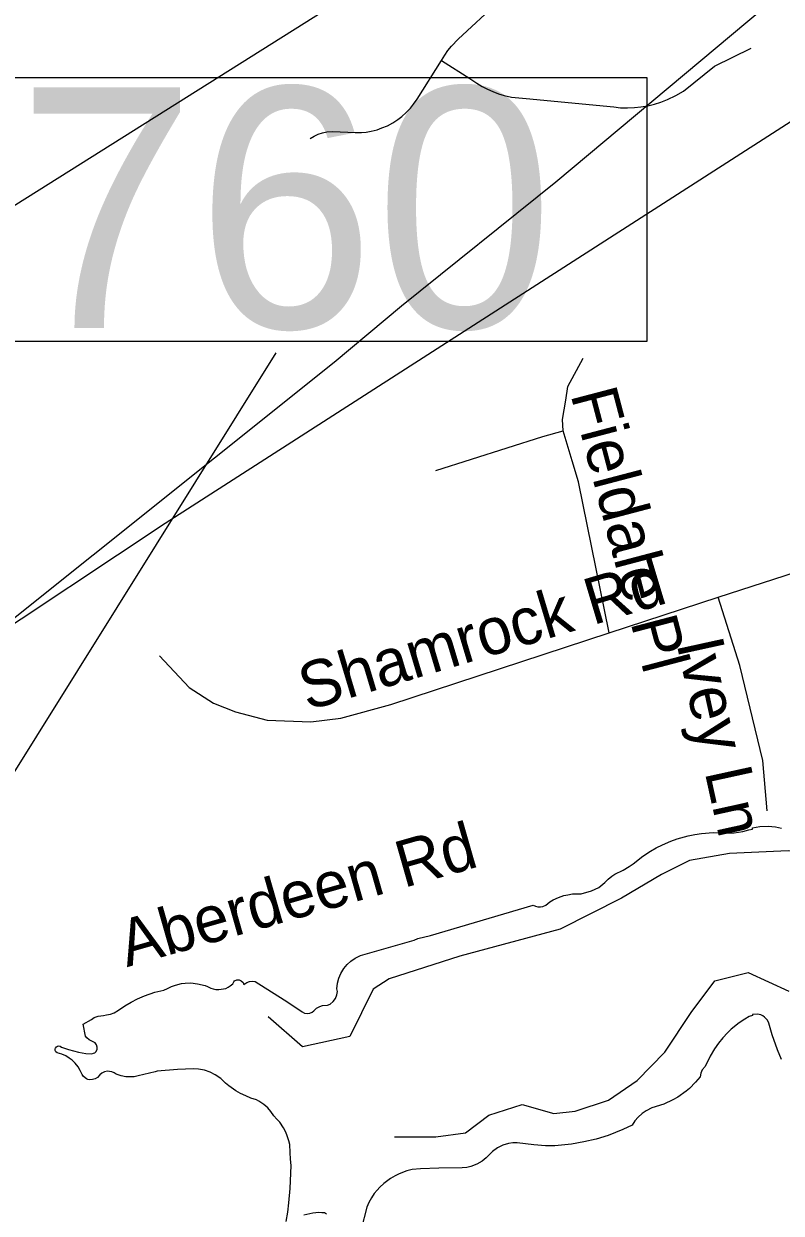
# Model space of a CAD drawing. Extents: x 1662474 to 1856135, y 779280 to 917889.
# Drawn here: x 1698515 to 1700058, y 824148 to 826572 of the extents above; entities that cross this region are included whole.
import ezdxf

# ---------------------------------------------------------------- set-up
doc = ezdxf.new("R2010")
doc.units = 0
for name, color, linetype in [('Exist Hydrographic Buffer Line', 7, 'Continuous'), ('Exist Hydrographic Lake Shore', 7, 'Continuous'), ('Exist Road Non-System Type 51', 7, 'Continuous'), ('Exist Road Non-System Type 51 Label', 7, 'Continuous'), ('Exist Road Primary US Structure Standard Bridge Number Label', 7, 'Continuous'), ('Exist Utilities Electrical Transmission Line', 7, 'Continuous')]:
    doc.layers.add(name, color=color, linetype=linetype)

msp = doc.modelspace()

# ---------------------------------------------------------------- linework, layer by layer
at = {"layer": 'Exist Hydrographic Buffer Line'}
for points in [[(1700783.7, 824771.6), (1700750.3, 824775.7), (1700675.5, 824870.9), (1700638.3, 824939.9), (1700606.1, 824975.6), (1700586.9, 824977.7), (1700502.2, 824949.5), (1700365.9, 824887.1), (1700240.6, 824881.1), (1700072.5, 824886.5), (1699953, 824881.3), (1699871.2, 824866.9), (1699814.3, 824838.5), (1699733, 824789.8), (1699607.7, 824727.1), (1699403.5, 824672), (1699259.5, 824625.7), (1699227.4, 824604.3), (1699179.4, 824508.4), (1699083.1, 824487), (1699013.4, 824548)], [(1699270.2, 824303.9), (1699354.8, 824303.9), (1699415.5, 824311.9), (1699462.6, 824347.7), (1699530.4, 824369.3), (1699594.8, 824351.5), (1699638.7, 824356), (1699706.2, 824378.5), (1699765.2, 824418.4), (1699821.4, 824476.3), (1699874.6, 824557.1), (1699923.2, 824621.8), (1699990.9, 824638.7), (1700073.6, 824600.8)]]:
    msp.add_lwpolyline(points, dxfattribs=at)
at = {"layer": 'Exist Hydrographic Lake Shore'}
for points in [[(1699153.2, 824605.2), (1699154.6, 824616.8), (1699157.2, 824627.1), (1699161.1, 824636.8), (1699167.2, 824646.8), (1699174, 824654.9), (1699181.9, 824661.9), (1699190.5, 824667.8), (1699201, 824673), (1699310.5, 824704.5), (1699317.9, 824707.9), (1699344.1, 824714.2), (1699553.2, 824775.9), (1699557.8, 824773.8), (1699562.8, 824772.4), (1699567.8, 824772.2), (1699572.8, 824773.2), (1699578.8, 824775.9), (1699587.1, 824782.7), (1699594, 824786.6), (1699604.5, 824791.6), (1699615.8, 824795.3), (1699623.4, 824797.1), (1699633.1, 824798.7), (1699640.6, 824799.2), (1699650.6, 824799.2), (1699671.9, 824804.8), (1699686.6, 824811.8), (1699699.2, 824821.8), (1699705.5, 824828.6), (1699713.4, 824834.9), (1699719.6, 824838.9), (1699736.2, 824847.2), (1699748.5, 824854.9), (1699756.4, 824860.1), (1699776.1, 824875.4), (1699791.9, 824885.6), (1699803.9, 824892.7), (1699816.2, 824898.9), (1699833.4, 824906.3), (1699846.5, 824910.8), (1699868.8, 824917.1), (1699882.4, 824919.9), (1699896, 824922.1), (1699919.4, 824924.2), (1699931, 824923.1), (1699942.8, 824922.6), (1699962.2, 824923.4), (1699980, 824926.2), (1699992.6, 824929.1), (1700000, 824930.4), (1700000, 824933.6), (1700015, 824936.2), (1700031.8, 824937), (1700046.5, 824935.7), (1700058.8, 824933.1)], [(1698660.6, 824421.8), (1698655.1, 824420.2), (1698649.4, 824420), (1698646, 824420.8), (1698642.8, 824422.1), (1698637, 824426.6), (1698634.1, 824430.5), (1698630.2, 824439.1), (1698626, 824446.5), (1698620, 824453.8), (1698613.9, 824459.6), (1698608.1, 824464.1), (1698600.8, 824468.5), (1698593.1, 824471.9), (1698583.5, 824474.8), (1698580.9, 824476.7), (1698579.5, 824479.6), (1698579.5, 824482.7), (1698580.1, 824484.6), (1698581.9, 824487.2), (1698583.8, 824488.2), (1698586.6, 824488.8), (1698589.5, 824488.2), (1698592.1, 824486.6), (1698606.2, 824481.4), (1698626.5, 824476.1), (1698641.5, 824473.8), (1698653.9, 824473), (1698657.5, 824474.1), (1698659.9, 824475.1), (1698662.8, 824477.7), (1698665.1, 824482.4), (1698665.1, 824486.1), (1698663.8, 824491.1), (1698660.6, 824495.1), (1698648.6, 824501.6), (1698644.1, 824505.2), (1698640.8, 824508.9), (1698636.2, 824533.5), (1698653, 824543.1), (1698658.8, 824546.8), (1698666.6, 824549.9), (1698677.5, 824550.9), (1698684, 824552), (1698691.9, 824553.8), (1698699.5, 824556.7), (1698708.6, 824561.7), (1698721.2, 824570.4), (1698733.9, 824578.2), (1698747.2, 824585.1), (1698761.1, 824591.1), (1698782.4, 824598.2), (1698800.8, 824602.4), (1698807.9, 824606.3), (1698816, 824609.8), (1698824.6, 824612.9), (1698836.8, 824616.1), (1698844.1, 824616.8), (1698855.6, 824617.4), (1698869.2, 824615.5), (1698884.8, 824611.8), (1698889.8, 824610), (1698896.1, 824606.9), (1698900.8, 824605), (1698906.6, 824603.9), (1698912.9, 824603.7), (1698922.4, 824605), (1698927, 824606.3), (1698931.5, 824608.7), (1698935.8, 824611.1), (1698941.2, 824615.8), (1698943.2, 824619.7), (1698944.9, 824621.3), (1698949.4, 824623.4), (1698954.1, 824623.6), (1698958.5, 824621.8), (1698962, 824618.4), (1698963.5, 824613.9), (1698969.5, 824617.9), (1698975.1, 824620), (1698981.1, 824620.8), (1698986.9, 824620.2), (1699020.2, 824599.5), (1699050.9, 824579.6), (1699082.4, 824558.3), (1699087.1, 824555.9), (1699092.6, 824555.1), (1699097.9, 824555.7), (1699102.9, 824557.8), (1699106.2, 824560.4), (1699111.9, 824565.9), (1699118.4, 824569.6), (1699123.9, 824571.1), (1699134.1, 824572.2), (1699139.6, 824573.8), (1699145.9, 824579.6), (1699150.1, 824585.9), (1699153.2, 824593.4), (1699154.1, 824600), (1699153.2, 824605.2)], [(1700059, 824461.4), (1700051.1, 824481.1), (1700040.1, 824511.6), (1700032.8, 824535.4), (1700030.1, 824541.5), (1700024.6, 824547.8), (1700020.8, 824550.4), (1700016.5, 824552.5), (1700013.1, 824553.3), (1700009.4, 824553.8), (1700000, 824553.1), (1700000, 824550.7), (1699993.1, 824548.8), (1699984.2, 824543.6), (1699972.8, 824535.8), (1699956.4, 824522.9), (1699948.8, 824515.5), (1699939.4, 824505.2), (1699930.8, 824494.5), (1699922.5, 824483.2), (1699913.9, 824468.2), (1699903.1, 824447.2), (1699897.1, 824440.2), (1699894.5, 824433.4), (1699893.4, 824426), (1699884, 824414.8), (1699871.4, 824402.4), (1699864.5, 824396.6), (1699847.8, 824384.8), (1699837.5, 824378.8), (1699818.9, 824370.4), (1699795, 824362.8), (1699783.2, 824356.8), (1699774.8, 824350.9), (1699766.9, 824343.9), (1699760.1, 824336), (1699754.4, 824327.6), (1699735.6, 824318.4), (1699705.8, 824306.6), (1699681.1, 824299), (1699656.1, 824293.2), (1699630.8, 824289), (1699597.1, 824285.6), (1699578, 824285.6), (1699554.4, 824287.4), (1699520.2, 824291.4), (1699511.8, 824291.4), (1699503.1, 824290.1), (1699491.4, 824286.6), (1699480.2, 824281.4), (1699470.1, 824274.1), (1699457.2, 824260.9), (1699448.9, 824254.1), (1699438.4, 824247.8), (1699425.8, 824243.1), (1699417.9, 824241.2), (1699408.4, 824240.2), (1699360.6, 824239.7), (1699323.4, 824238.6), (1699306.2, 824237.1), (1699295.5, 824234.1), (1699279.8, 824228.1), (1699271.9, 824224.4), (1699262.5, 824218.9), (1699248.5, 824208.7), (1699240.6, 824201.1), (1699234.9, 824194.8), (1699229.4, 824187.9), (1699223.6, 824179.1), (1699218.4, 824169.6), (1699214.1, 824160.4), (1699191.1, 824070.9)], [(1699049.9, 824131.2), (1699053.2, 824150.2), (1699055.6, 824169.3), (1699058.2, 824198.2), (1699060.1, 824245.4), (1699058.5, 824258.1), (1699058.2, 824271.9), (1699057, 824287.7), (1699055.1, 824295.8), (1699052.2, 824305.6), (1699049.1, 824313.4), (1699044.4, 824322.3), (1699036.8, 824333.6), (1699031, 824339.9), (1699024.6, 824346.2), (1699018.6, 824355.4), (1699012.4, 824362.5), (1699004.2, 824369.9), (1698994, 824376.4), (1698989.2, 824379), (1698978, 824382.7), (1698967.5, 824386.9), (1698957, 824391.9), (1698947.2, 824397.7), (1698933.1, 824407.6), (1698926.5, 824413.1), (1698916.5, 824422.6), (1698905.5, 824430.2), (1698894.8, 824435.8), (1698883.2, 824439.4), (1698871.4, 824441.8), (1698860.9, 824442.3), (1698828.6, 824441), (1698786.9, 824437.8), (1698783.2, 824436.2), (1698748.2, 824427.9), (1698740.1, 824426.2), (1698732.2, 824425.8), (1698722.9, 824426.2), (1698713.6, 824427.9), (1698703.4, 824431.2), (1698699.5, 824434.1), (1698694.8, 824436), (1698689.8, 824437.1), (1698685.6, 824437.3), (1698679.5, 824436), (1698674.2, 824433.4), (1698670.4, 824430.2), (1698665.4, 824424.9), (1698660.6, 824421.8)], [(1699132.2, 824146.2), (1699127.9, 824149.1), (1699122.6, 824148.9), (1699116.2, 824149.4), (1699104, 824148.1), (1699086.1, 824144.1)]]:
    msp.add_lwpolyline(points, dxfattribs=at)
at = {"layer": 'Exist Road Non-System Type 51'}
for p, q in [((1699929.9, 825403.4), (1700449, 825571.4)), ((1699707.6, 825331.2), (1699929.9, 825403.4))]:
    msp.add_line(p, q, dxfattribs=at)
for points in [[(1699366.1, 826497.6), (1699372.9, 826508.4), (1699379.5, 826517.6), (1699386.6, 826526.5), (1699400, 826540.7), (1699482.6, 826617.2), (1699495.8, 826630.2), (1699511.5, 826643.9), (1699528.1, 826656.2), (1699549.6, 826669.2), (1699676.4, 826753.2)], [(1699366.1, 826497.6), (1699423.9, 826460.9), (1699438, 826450.9), (1699448.9, 826444.6), (1699459.9, 826439.1), (1699470.6, 826433.9), (1699482.4, 826429.6), (1699493.9, 826426.2), (1699509.1, 826422.9), (1699523.9, 826421), (1699538.9, 826419.7), (1699717.4, 826402.9), (1699731.1, 826401.2), (1699745.1, 826400.8), (1699759.2, 826401.5), (1699772.6, 826402.9), (1699786.9, 826405.2), (1699800.2, 826408.4), (1699813.4, 826412.6), (1699826.8, 826417.6), (1699843.5, 826425.7), (1699859.6, 826434.9), (1699922.5, 826485.8), (1699997.1, 826522.2)], [(1699098.9, 826338.6), (1699106.9, 826343.2), (1699115.1, 826347.2), (1699123.6, 826350.1), (1699132.5, 826351.7), (1699144.9, 826352.5), (1699190.5, 826350.4), (1699203.1, 826350.6), (1699213.1, 826351.4), (1699222.9, 826353), (1699234.9, 826356.2), (1699244.6, 826359.9), (1699256.1, 826364.2), (1699266.9, 826370.1), (1699277.4, 826376.9), (1699285.6, 826382.9), (1699294.5, 826391.4), (1699303.1, 826400.2), (1699309.4, 826408.1), (1699316.5, 826418.6), (1699366.1, 826497.6)], [(1699614.4, 825742.5), (1699613.1, 825765.6), (1699619.6, 825805), (1699623.9, 825833.1), (1699655.1, 825890.5)], [(1699354.9, 825661.9), (1699572.4, 825731.2), (1699614.4, 825742.5)], [(1699707.6, 825331.2), (1699645.6, 825638.6), (1699632.8, 825681.1), (1699614.4, 825742.5)], [(1700029.4, 824968.2), (1700021, 825070.6), (1699974.2, 825264.6), (1699929.9, 825403.4)], [(1698791.6, 825284.2), (1698852.5, 825219.7), (1698901.9, 825187.7), (1698946.6, 825170.1), (1699011, 825153), (1699099.8, 825149.6), (1699160.9, 825156.9), (1699262.8, 825184.5), (1699707.6, 825331.2)]]:
    msp.add_lwpolyline(points, dxfattribs=at)
at = {"layer": 'Exist Road Primary US Structure Standard Bridge Number Label'}
msp.add_line((1697576.1, 823573.7), (1699029.5, 825901.7), dxfattribs=at)
msp.add_lwpolyline([(1698484.2, 826462.5), (1699784.8, 826462.5), (1699784.8, 825924.8), (1698484.2, 825924.8)], close=True, dxfattribs=at)
at = {"layer": 'Exist Utilities Electrical Transmission Line'}
for points in [[(1698412.5, 825294.6), (1698803.4, 825554.4), (1700105.2, 826390.5), (1700818.4, 826854.9), (1701078.4, 827026.1), (1701539.9, 827321.1), (1701932.7, 827576.9), (1702347.7, 827840.4), (1702855.5, 828168.9), (1703464, 828560.4), (1704177.3, 829020.8), (1704330.5, 829125.1)], [(1692929.2, 823686.1), (1695261.2, 824166.9), (1701520.4, 828105.5)], [(1698412.5, 825294.6), (1699147.3, 825882.8), (1699284.5, 825997.3), (1699599.4, 826250), (1700023.5, 826605.4), (1700136.8, 826718.2), (1700328.8, 826908.2), (1700598, 827177.3), (1700966.1, 827545.4), (1701186.6, 827771.1), (1701358.5, 827937.3), (1701520.4, 828105.5)]]:
    msp.add_lwpolyline(points, dxfattribs=at)

# ---------------------------------------------------------------- texts
at = {"layer": 'Exist Road Non-System Type 51 Label'}
for s, rotation, p in [('Fieldale Pl', 284.7343, (1699628.7, 825817.2)), ('Shamrock Rd', 16.693, (1699092.9, 825171.7)), ('Ivey Ln', 282.3694, (1699844.8, 825309.8)), ('Aberdeen Rd', 15.9688, (1698725.4, 824649.3))]:
    msp.add_text(s, height=95, rotation=rotation, dxfattribs=at).set_placement(p)
at = {"layer": 'Exist Road Primary US Structure Standard Bridge Number Label'}
msp.add_text('760', height=490, dxfattribs=at).set_placement((1698501.8, 825952.5))

doc.saveas('drawing.dxf')
